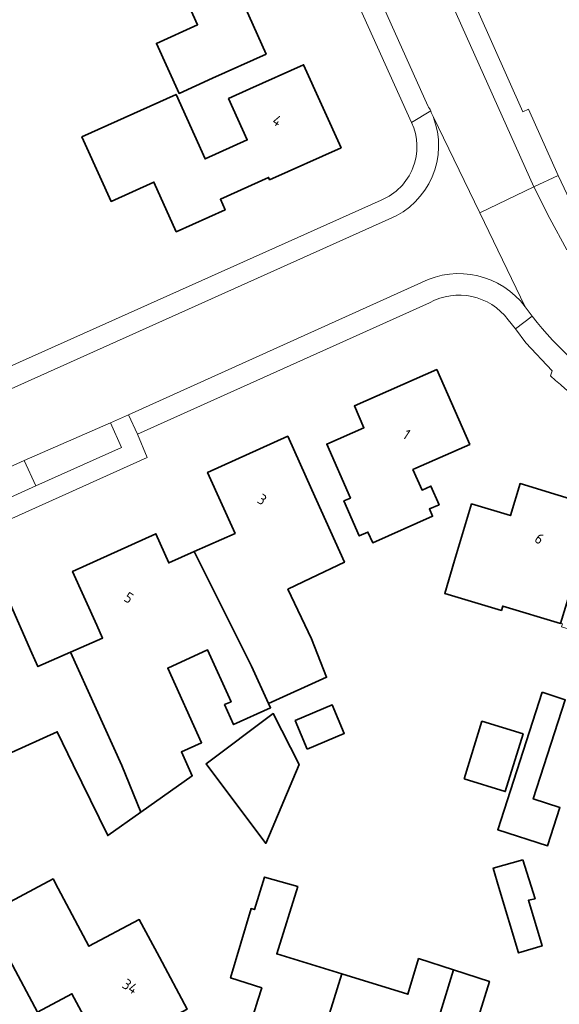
# Model space of a CAD drawing. Extents: x 184422 to 188298, y 343471 to 350189.
# Tile 379 of 513: x 187211 to 187257, y 348801 to 348885. Entities that reach past the tile are written whole.
import ezdxf
from ezdxf.enums import TextEntityAlignment as Align

# ---------------------------------------------------------------- set-up
doc = ezdxf.new("R2010")
doc.units = 0
for name, color, linetype, lineweight in [('B-WA-GR-BEPLANTING_CULTUUR_HEESTERS-GV', 252, 'Continuous', 18), ('B-WA-OG-TERREIN_ERF-GV', 252, 'Continuous', 18), ('B-WA-VH-VERHARDING_ASFALT-GV', 252, 'Continuous', 18), ('B-WA-VH-VERHARDING_TEGEL-GV', 252, 'Continuous', 18), ('B-WE-OG-BEBOUWING-GV', 250, 'Continuous', 35), ('B-WE-OG-BEBOUWING-T18', 10, 'Continuous', 18)]:
    doc.layers.add(name, color=color, linetype=linetype, lineweight=lineweight)
doc.styles.add('NLCS-ISO-M500-T18', font='NLCS-ISO.ttf', dxfattribs={"height": 0.9})

msp = doc.modelspace()

# ---------------------------------------------------------------- linework, layer by layer
at = {"layer": 'B-WA-GR-BEPLANTING_CULTUUR_HEESTERS-GV', "flags": 128}
msp.add_lwpolyline([(187218.84, 348850.293), (187211.515, 348847.118), (187212.492, 348844.959), (187219.768, 348848.215)], close=True, dxfattribs=at)
msp.add_lwpolyline([(187218.84, 348850.293), (187211.515, 348847.118), (187212.492, 348844.959), (187219.768, 348848.215)], close=True, dxfattribs=at)
msp.add_lwpolyline([(187218.84, 348850.293), (187211.515, 348847.118), (187212.492, 348844.959), (187219.768, 348848.215)], close=True, dxfattribs=at)
at = {"layer": 'B-WA-OG-TERREIN_ERF-GV', "flags": 128}
for points in [[(187223.311, 348942.698), (187223.454, 348942.772), (187226.884, 348935.393), (187240.588, 348904.754), (187241.235, 348905.06), (187253.887, 348876.717), (187254.352, 348876.933), (187256.871, 348871.301), (187258.132, 348868.66), (187259.489, 348866.069)], [(187223.311, 348942.698), (187223.454, 348942.772), (187226.884, 348935.393), (187240.588, 348904.754), (187241.235, 348905.06), (187253.887, 348876.717), (187254.352, 348876.933), (187256.871, 348871.301), (187258.132, 348868.66), (187259.489, 348866.069)], [(187223.311, 348942.698), (187223.454, 348942.772), (187226.884, 348935.393), (187240.588, 348904.754), (187241.235, 348905.06), (187253.887, 348876.717), (187254.352, 348876.933), (187256.871, 348871.301), (187258.132, 348868.66), (187259.489, 348866.069)], [(187244.428, 348875.811), (187233.778, 348899.418)], [(187244.428, 348875.811), (187233.778, 348899.418)], [(187244.428, 348875.811), (187233.778, 348899.418)], [(187158.044, 348831.719), (187241.841, 348869.207)], [(187158.044, 348831.719), (187241.841, 348869.207)], [(187158.044, 348831.719), (187241.841, 348869.207)], [(187245.94, 348860.5), (187221.124, 348849.33), (187221.956, 348847.367), (187147.403, 348813.785), (187121.866, 348809.468), (187106.917, 348808.62), (187094.169, 348809.095), (187091.942, 348809.178), (187088.727, 348806.234), (187087.884, 348768.833), (187093.58, 348765.515), (187117.608, 348758.071), (187128.016, 348754.846), (187140.752, 348750.9), (187141.102, 348752.06)], [(187245.94, 348860.5), (187221.124, 348849.33), (187221.956, 348847.367), (187147.403, 348813.785), (187121.866, 348809.468), (187106.917, 348808.62), (187094.169, 348809.095), (187091.942, 348809.178), (187088.727, 348806.234), (187087.884, 348768.833), (187093.58, 348765.515), (187117.608, 348758.071), (187128.016, 348754.846), (187140.752, 348750.9), (187141.102, 348752.06)], [(187245.94, 348860.5), (187221.124, 348849.33), (187221.956, 348847.367), (187147.403, 348813.785), (187121.866, 348809.468), (187106.917, 348808.62), (187094.169, 348809.095), (187091.942, 348809.178), (187088.727, 348806.234), (187087.884, 348768.833), (187093.58, 348765.515), (187117.608, 348758.071), (187128.016, 348754.846), (187140.752, 348750.9), (187141.102, 348752.06)], [(187256.235, 348854.282), (187256.367, 348854.725), (187254.135, 348857.097), (187253.241, 348858.28), (187252.628, 348859.06)], [(187256.235, 348854.282), (187256.367, 348854.725), (187254.135, 348857.097), (187253.241, 348858.28), (187252.628, 348859.06)], [(187256.235, 348854.282), (187256.367, 348854.725), (187254.135, 348857.097), (187253.241, 348858.28), (187252.628, 348859.06)], [(187210.149, 348835.329), (187212.165, 348830.754), (187212.669, 348829.609), (187215.432, 348830.827), (187218.172, 348832.034), (187217.678, 348833.127), (187215.615, 348837.681), (187222.7, 348840.891), (187223.795, 348838.416), (187225.95, 348839.37), (187229.431, 348840.91), (187227.091, 348846.099), (187233.893, 348849.165), (187235.948, 348844.607), (187238.715, 348838.469), (187235.857, 348837.122), (187233.913, 348836.176), (187235.926, 348831.961), (187237.206, 348828.708), (187232.268, 348826.48), (187232.441, 348826.106), (187229.299, 348824.682), (187228.533, 348826.374), (187229.082, 348826.623), (187227.091, 348831.018), (187223.698, 348829.481), (187226.572, 348823.137), (187224.862, 348822.362), (187225.781, 348820.334), (187221.423, 348817.254), (187218.607, 348815.263), (187215.672, 348821.275), (187214.308, 348824.068), (187207.695, 348821.107)], [(187210.149, 348835.329), (187212.165, 348830.754), (187212.669, 348829.609), (187215.432, 348830.827), (187218.172, 348832.034), (187217.678, 348833.127), (187215.615, 348837.681), (187222.7, 348840.891), (187223.795, 348838.416), (187225.95, 348839.37), (187229.431, 348840.91), (187227.091, 348846.099), (187233.893, 348849.165), (187235.948, 348844.607), (187238.715, 348838.469), (187235.857, 348837.122), (187233.913, 348836.176), (187235.926, 348831.961), (187237.206, 348828.708), (187232.268, 348826.48), (187232.441, 348826.106), (187229.299, 348824.682), (187228.533, 348826.374), (187229.082, 348826.623), (187227.091, 348831.018), (187223.698, 348829.481), (187226.572, 348823.137), (187224.862, 348822.362), (187225.781, 348820.334), (187221.423, 348817.254), (187218.607, 348815.263), (187215.672, 348821.275), (187214.308, 348824.068), (187207.695, 348821.107)], [(187210.149, 348835.329), (187212.165, 348830.754), (187212.669, 348829.609), (187215.432, 348830.827), (187218.172, 348832.034), (187217.678, 348833.127), (187215.615, 348837.681), (187222.7, 348840.891), (187223.795, 348838.416), (187225.95, 348839.37), (187229.431, 348840.91), (187227.091, 348846.099), (187233.893, 348849.165), (187235.948, 348844.607), (187238.715, 348838.469), (187235.857, 348837.122), (187233.913, 348836.176), (187235.926, 348831.961), (187237.206, 348828.708), (187232.268, 348826.48), (187232.441, 348826.106), (187229.299, 348824.682), (187228.533, 348826.374), (187229.082, 348826.623), (187227.091, 348831.018), (187223.698, 348829.481), (187226.572, 348823.137), (187224.862, 348822.362), (187225.781, 348820.334), (187221.423, 348817.254), (187218.607, 348815.263), (187215.672, 348821.275), (187214.308, 348824.068), (187207.695, 348821.107)], [(187229.881, 348796.521), (187231.371, 348801.294), (187231.693, 348802.324), (187229.046, 348803.175), (187230.78, 348809.054), (187231.065, 348808.978), (187231.935, 348811.731), (187234.745, 348810.929), (187232.963, 348805.216), (187238.502, 348803.512), (187244.104, 348801.788), (187245.011, 348804.817), (187247.995, 348803.853), (187251.029, 348802.873), (187250.109, 348799.866)], [(187229.881, 348796.521), (187231.371, 348801.294), (187231.693, 348802.324), (187229.046, 348803.175), (187230.78, 348809.054), (187231.065, 348808.978), (187231.935, 348811.731), (187234.745, 348810.929), (187232.963, 348805.216), (187238.502, 348803.512), (187244.104, 348801.788), (187245.011, 348804.817), (187247.995, 348803.853), (187251.029, 348802.873), (187250.109, 348799.866)], [(187229.881, 348796.521), (187231.371, 348801.294), (187231.693, 348802.324), (187229.046, 348803.175), (187230.78, 348809.054), (187231.065, 348808.978), (187231.935, 348811.731), (187234.745, 348810.929), (187232.963, 348805.216), (187238.502, 348803.512), (187244.104, 348801.788), (187245.011, 348804.817), (187247.995, 348803.853), (187251.029, 348802.873), (187250.109, 348799.866)]]:
    msp.add_lwpolyline(points, dxfattribs=at)
for points in [[(187220.873, 348896.883), (187218.488, 348895.766), (187215.496, 348902.424), (187223.797, 348906.154), (187226.789, 348899.495), (187224.964, 348898.675), (187226.153, 348896.03), (187227.575, 348892.865), (187229.4, 348893.685), (187232.525, 348886.729), (187230.211, 348885.704), (187232.058, 348881.615), (187227.501, 348879.557), (187224.663, 348878.275), (187222.745, 348882.523), (187226.24, 348884.101), (187223.282, 348890.649), (187222, 348890.069), (187220.462, 348893.473), (187220.498, 348893.489), (187221.592, 348893.981), (187222.121, 348894.218)], [(187220.873, 348896.883), (187218.488, 348895.766), (187215.496, 348902.424), (187223.797, 348906.154), (187226.789, 348899.495), (187224.964, 348898.675), (187226.153, 348896.03), (187227.575, 348892.865), (187229.4, 348893.685), (187232.525, 348886.729), (187230.211, 348885.704), (187232.058, 348881.615), (187227.501, 348879.557), (187224.663, 348878.275), (187222.745, 348882.523), (187226.24, 348884.101), (187223.282, 348890.649), (187222, 348890.069), (187220.462, 348893.473), (187220.498, 348893.489), (187221.592, 348893.981), (187222.121, 348894.218)], [(187220.873, 348896.883), (187218.488, 348895.766), (187215.496, 348902.424), (187223.797, 348906.154), (187226.789, 348899.495), (187224.964, 348898.675), (187226.153, 348896.03), (187227.575, 348892.865), (187229.4, 348893.685), (187232.525, 348886.729), (187230.211, 348885.704), (187232.058, 348881.615), (187227.501, 348879.557), (187224.663, 348878.275), (187222.745, 348882.523), (187226.24, 348884.101), (187223.282, 348890.649), (187222, 348890.069), (187220.462, 348893.473), (187220.498, 348893.489), (187221.592, 348893.981), (187222.121, 348894.218)], [(187216.827, 348873.655), (187216.411, 348874.578), (187224.41, 348878.185), (187226.878, 348872.71), (187230.455, 348874.323), (187228.871, 348877.836), (187230.689, 348878.655), (187235.248, 348880.709), (187238.425, 348873.657), (187232.362, 348870.941), (187232.276, 348871.133), (187228.174, 348869.29), (187228.572, 348868.386), (187224.431, 348866.519), (187222.528, 348870.74), (187218.882, 348869.097)], [(187216.827, 348873.655), (187216.411, 348874.578), (187224.41, 348878.185), (187226.878, 348872.71), (187230.455, 348874.323), (187228.871, 348877.836), (187230.689, 348878.655), (187235.248, 348880.709), (187238.425, 348873.657), (187232.362, 348870.941), (187232.276, 348871.133), (187228.174, 348869.29), (187228.572, 348868.386), (187224.431, 348866.519), (187222.528, 348870.74), (187218.882, 348869.097)], [(187216.827, 348873.655), (187216.411, 348874.578), (187224.41, 348878.185), (187226.878, 348872.71), (187230.455, 348874.323), (187228.871, 348877.836), (187230.689, 348878.655), (187235.248, 348880.709), (187238.425, 348873.657), (187232.362, 348870.941), (187232.276, 348871.133), (187228.174, 348869.29), (187228.572, 348868.386), (187224.431, 348866.519), (187222.528, 348870.74), (187218.882, 348869.097)], [(187245.313, 348844.593), (187246.071, 348844.927), (187246.765, 348843.354), (187245.935, 348842.988), (187246.21, 348842.365), (187241.115, 348840.12), (187240.715, 348841.028), (187239.972, 348840.701), (187238.665, 348843.669), (187239.228, 348843.917), (187237.212, 348848.492), (187240.378, 348849.888), (187239.563, 348851.736), (187246.562, 348854.821), (187249.361, 348848.471), (187244.786, 348846.454), (187244.541, 348846.346)], [(187245.313, 348844.593), (187246.071, 348844.927), (187246.765, 348843.354), (187245.935, 348842.988), (187246.21, 348842.365), (187241.115, 348840.12), (187240.715, 348841.028), (187239.972, 348840.701), (187238.665, 348843.669), (187239.228, 348843.917), (187237.212, 348848.492), (187240.378, 348849.888), (187239.563, 348851.736), (187246.562, 348854.821), (187249.361, 348848.471), (187244.786, 348846.454), (187244.541, 348846.346)], [(187245.313, 348844.593), (187246.071, 348844.927), (187246.765, 348843.354), (187245.935, 348842.988), (187246.21, 348842.365), (187241.115, 348840.12), (187240.715, 348841.028), (187239.972, 348840.701), (187238.665, 348843.669), (187239.228, 348843.917), (187237.212, 348848.492), (187240.378, 348849.888), (187239.563, 348851.736), (187246.562, 348854.821), (187249.361, 348848.471), (187244.786, 348846.454), (187244.541, 348846.346)], [(187257.078, 348833.277), (187252.165, 348834.749), (187252.053, 348834.374), (187247.241, 348835.815), (187248.081, 348838.626), (187249.513, 348843.417), (187252.816, 348842.43), (187253.645, 348845.149), (187260.105, 348843.178), (187266.565, 348841.207), (187265.681, 348838.392), (187268.933, 348837.386), (187267.455, 348832.609), (187266.685, 348830.12), (187261.988, 348831.528), (187257.172, 348832.972), (187257.253, 348833.225)], [(187257.078, 348833.277), (187252.165, 348834.749), (187252.053, 348834.374), (187247.241, 348835.815), (187248.081, 348838.626), (187249.513, 348843.417), (187252.816, 348842.43), (187253.645, 348845.149), (187260.105, 348843.178), (187266.565, 348841.207), (187265.681, 348838.392), (187268.933, 348837.386), (187267.455, 348832.609), (187266.685, 348830.12), (187261.988, 348831.528), (187257.172, 348832.972), (187257.253, 348833.225)], [(187257.078, 348833.277), (187252.165, 348834.749), (187252.053, 348834.374), (187247.241, 348835.815), (187248.081, 348838.626), (187249.513, 348843.417), (187252.816, 348842.43), (187253.645, 348845.149), (187260.105, 348843.178), (187266.565, 348841.207), (187265.681, 348838.392), (187268.933, 348837.386), (187267.455, 348832.609), (187266.685, 348830.12), (187261.988, 348831.528), (187257.172, 348832.972), (187257.253, 348833.225)], [(187232.663, 348825.615), (187234.878, 348821.306), (187232.033, 348814.587), (187226.966, 348821.341)], [(187232.663, 348825.615), (187234.878, 348821.306), (187232.033, 348814.587), (187226.966, 348821.341)], [(187232.663, 348825.615), (187234.878, 348821.306), (187232.033, 348814.587), (187226.966, 348821.341)], [(187225.365, 348800.523), (187218.291, 348796.721), (187215.56, 348801.826), (187212.633, 348800.274), (187210.291, 348804.691), (187208.241, 348808.558), (187209.434, 348809.19), (187213.955, 348811.582), (187214.402, 348810.767), (187217.005, 348805.858), (187221.279, 348808.125), (187222.998, 348804.927)], [(187225.365, 348800.523), (187218.291, 348796.721), (187215.56, 348801.826), (187212.633, 348800.274), (187210.291, 348804.691), (187208.241, 348808.558), (187209.434, 348809.19), (187213.955, 348811.582), (187214.402, 348810.767), (187217.005, 348805.858), (187221.279, 348808.125), (187222.998, 348804.927)], [(187225.365, 348800.523), (187218.291, 348796.721), (187215.56, 348801.826), (187212.633, 348800.274), (187210.291, 348804.691), (187208.241, 348808.558), (187209.434, 348809.19), (187213.955, 348811.582), (187214.402, 348810.767), (187217.005, 348805.858), (187221.279, 348808.125), (187222.998, 348804.927)]]:
    msp.add_lwpolyline(points, close=True, dxfattribs=at)
at = {"layer": 'B-WA-OG-TERREIN_ERF-GV'}
for points in [[(187241.841, 348869.207, 0.425694), (187244.428, 348875.811)], [(187241.841, 348869.207, 0.425694), (187244.428, 348875.811)], [(187241.841, 348869.207, 0.425694), (187244.428, 348875.811)], [(187252.628, 348859.06, 0.373162), (187245.94, 348860.5)], [(187252.628, 348859.06, 0.373162), (187245.94, 348860.5)], [(187252.628, 348859.06, 0.373162), (187245.94, 348860.5)], [(187271.641, 348846.1, -0.128122), (187256.235, 348854.282)], [(187271.641, 348846.1, -0.128122), (187256.235, 348854.282)], [(187271.641, 348846.1, -0.128122), (187256.235, 348854.282)]]:
    msp.add_lwpolyline(points, format="xyb", dxfattribs=at)
at = {"layer": 'B-WA-VH-VERHARDING_ASFALT-GV', "flags": 128}
for points in [[(187246.248, 348876.315), (187250.215, 348868.121), (187254.821, 348870.351), (187225.846, 348934.967), (187222.789, 348941.777), (187217.957, 348939.256)], [(187246.248, 348876.315), (187250.215, 348868.121), (187254.821, 348870.351), (187225.846, 348934.967), (187222.789, 348941.777), (187217.957, 348939.256)], [(187246.248, 348876.315), (187250.215, 348868.121), (187254.821, 348870.351), (187225.846, 348934.967), (187222.789, 348941.777), (187217.957, 348939.256)], [(187217.957, 348939.256), (187220.757, 348932.978), (187245.807, 348877.225)], [(187217.957, 348939.256), (187220.757, 348932.978), (187245.807, 348877.225)], [(187217.957, 348939.256), (187220.757, 348932.978), (187245.807, 348877.225)], [(187254.07, 348860.159), (187250.215, 348868.121), (187246.248, 348876.315)], [(187254.07, 348860.159), (187250.215, 348868.121), (187246.248, 348876.315)], [(187254.07, 348860.159), (187250.215, 348868.121), (187246.248, 348876.315)], [(187257.604, 348865.002), (187256.165, 348867.651), (187254.821, 348870.351), (187250.215, 348868.121), (187254.07, 348860.159), (187254.679, 348859.353)], [(187257.604, 348865.002), (187256.165, 348867.651), (187254.821, 348870.351), (187250.215, 348868.121), (187254.07, 348860.159), (187254.679, 348859.353)], [(187257.604, 348865.002), (187256.165, 348867.651), (187254.821, 348870.351), (187250.215, 348868.121), (187254.07, 348860.159), (187254.679, 348859.353)], [(187242.5, 348867.596), (187158.807, 348830.044)], [(187242.5, 348867.596), (187158.807, 348830.044)], [(187242.5, 348867.596), (187158.807, 348830.044)], [(187161.698, 348824.772), (187168.058, 348827.592), (187171.819, 348829.257), (187180.759, 348833.27), (187184.209, 348834.793), (187193.994, 348839.186), (187196.912, 348840.506), (187205.763, 348844.51), (187211.515, 348847.118), (187218.84, 348850.293), (187220.365, 348850.981), (187245.261, 348862.219)], [(187161.698, 348824.772), (187168.058, 348827.592), (187171.819, 348829.257), (187180.759, 348833.27), (187184.209, 348834.793), (187193.994, 348839.186), (187196.912, 348840.506), (187205.763, 348844.51), (187211.515, 348847.118), (187218.84, 348850.293), (187220.365, 348850.981), (187245.261, 348862.219)], [(187161.698, 348824.772), (187168.058, 348827.592), (187171.819, 348829.257), (187180.759, 348833.27), (187184.209, 348834.793), (187193.994, 348839.186), (187196.912, 348840.506), (187205.763, 348844.51), (187211.515, 348847.118), (187218.84, 348850.293), (187220.365, 348850.981), (187245.261, 348862.219)], [(187147.403, 348813.785), (187221.956, 348847.367), (187221.124, 348849.33), (187220.365, 348850.981), (187218.84, 348850.293), (187219.768, 348848.215), (187212.492, 348844.959), (187206.797, 348842.389), (187197.845, 348838.366), (187194.934, 348837.043), (187185.2, 348832.634), (187181.735, 348831.084), (187172.827, 348827.098), (187169.047, 348825.425), (187150.042, 348816.831)], [(187147.403, 348813.785), (187221.956, 348847.367), (187221.124, 348849.33), (187220.365, 348850.981), (187218.84, 348850.293), (187219.768, 348848.215), (187212.492, 348844.959), (187206.797, 348842.389), (187197.845, 348838.366), (187194.934, 348837.043), (187185.2, 348832.634), (187181.735, 348831.084), (187172.827, 348827.098), (187169.047, 348825.425), (187150.042, 348816.831)], [(187147.403, 348813.785), (187221.956, 348847.367), (187221.124, 348849.33), (187220.365, 348850.981), (187218.84, 348850.293), (187219.768, 348848.215), (187212.492, 348844.959), (187206.797, 348842.389), (187197.845, 348838.366), (187194.934, 348837.043), (187185.2, 348832.634), (187181.735, 348831.084), (187172.827, 348827.098), (187169.047, 348825.425), (187150.042, 348816.831)]]:
    msp.add_lwpolyline(points, dxfattribs=at)
at = {"layer": 'B-WA-VH-VERHARDING_ASFALT-GV'}
for points in [[(187245.807, 348877.225, -0.019452), (187246.044, 348876.779)], [(187245.807, 348877.225, -0.019452), (187246.044, 348876.779)], [(187245.807, 348877.225, -0.019452), (187246.044, 348876.779)], [(187246.248, 348876.315, -0.412012), (187242.5, 348867.596)], [(187246.248, 348876.315, -0.412012), (187242.5, 348867.596)], [(187246.248, 348876.315, -0.412012), (187242.5, 348867.596)], [(187246.044, 348876.779, -0.017625), (187246.248, 348876.315)], [(187246.044, 348876.779, -0.017625), (187246.248, 348876.315)], [(187246.044, 348876.779, -0.017625), (187246.248, 348876.315)], [(187245.261, 348862.219, -0.36232), (187254.07, 348860.159)], [(187245.261, 348862.219, -0.36232), (187254.07, 348860.159)], [(187245.261, 348862.219, -0.36232), (187254.07, 348860.159)], [(187254.679, 348859.353, 0.17348), (187272.131, 348848.293)], [(187254.679, 348859.353, 0.17348), (187272.131, 348848.293)], [(187254.679, 348859.353, 0.17348), (187272.131, 348848.293)]]:
    msp.add_lwpolyline(points, format="xyb", dxfattribs=at)
at = {"layer": 'B-WA-VH-VERHARDING_TEGEL-GV', "flags": 128}
for points in [[(187222.427, 348942.584), (187222.789, 348941.777), (187225.846, 348934.967), (187254.821, 348870.351), (187256.871, 348871.301), (187254.352, 348876.933), (187253.887, 348876.717), (187241.235, 348905.06), (187240.588, 348904.754), (187226.884, 348935.393), (187223.454, 348942.772), (187223.311, 348942.698)], [(187222.427, 348942.584), (187222.789, 348941.777), (187225.846, 348934.967), (187254.821, 348870.351), (187256.871, 348871.301), (187254.352, 348876.933), (187253.887, 348876.717), (187241.235, 348905.06), (187240.588, 348904.754), (187226.884, 348935.393), (187223.454, 348942.772), (187223.311, 348942.698)], [(187222.427, 348942.584), (187222.789, 348941.777), (187225.846, 348934.967), (187254.821, 348870.351), (187256.871, 348871.301), (187254.352, 348876.933), (187253.887, 348876.717), (187241.235, 348905.06), (187240.588, 348904.754), (187226.884, 348935.393), (187223.454, 348942.772), (187223.311, 348942.698)], [(187245.807, 348877.225), (187220.757, 348932.978), (187217.957, 348939.256), (187217.667, 348939.906)], [(187245.807, 348877.225), (187220.757, 348932.978), (187217.957, 348939.256), (187217.667, 348939.906)], [(187245.807, 348877.225), (187220.757, 348932.978), (187217.957, 348939.256), (187217.667, 348939.906)], [(187216.51, 348939.463), (187219.69, 348932.33), (187234.317, 348899.711), (187233.778, 348899.418), (187244.428, 348875.811), (187246.044, 348876.779)], [(187216.51, 348939.463), (187219.69, 348932.33), (187234.317, 348899.711), (187233.778, 348899.418), (187244.428, 348875.811), (187246.044, 348876.779)], [(187216.51, 348939.463), (187219.69, 348932.33), (187234.317, 348899.711), (187233.778, 348899.418), (187244.428, 348875.811), (187246.044, 348876.779)], [(187246.044, 348876.779), (187244.428, 348875.811)], [(187246.044, 348876.779), (187244.428, 348875.811)], [(187246.044, 348876.779), (187244.428, 348875.811)], [(187259.489, 348866.069), (187258.132, 348868.66), (187256.871, 348871.301), (187254.821, 348870.351), (187256.165, 348867.651), (187257.604, 348865.002)], [(187259.489, 348866.069), (187258.132, 348868.66), (187256.871, 348871.301), (187254.821, 348870.351), (187256.165, 348867.651), (187257.604, 348865.002)], [(187259.489, 348866.069), (187258.132, 348868.66), (187256.871, 348871.301), (187254.821, 348870.351), (187256.165, 348867.651), (187257.604, 348865.002)], [(187241.841, 348869.207), (187158.044, 348831.719)], [(187241.841, 348869.207), (187158.044, 348831.719)], [(187241.841, 348869.207), (187158.044, 348831.719)], [(187158.807, 348830.044), (187242.5, 348867.596)], [(187158.807, 348830.044), (187242.5, 348867.596)], [(187158.807, 348830.044), (187242.5, 348867.596)], [(187245.261, 348862.219), (187220.365, 348850.981), (187221.124, 348849.33), (187245.94, 348860.5)], [(187245.261, 348862.219), (187220.365, 348850.981), (187221.124, 348849.33), (187245.94, 348860.5)], [(187245.261, 348862.219), (187220.365, 348850.981), (187221.124, 348849.33), (187245.94, 348860.5)], [(187254.679, 348859.353), (187254.07, 348860.159)], [(187254.679, 348859.353), (187254.07, 348860.159)], [(187254.679, 348859.353), (187254.07, 348860.159)], [(187252.628, 348859.06), (187253.241, 348858.28), (187254.679, 348859.353)], [(187252.628, 348859.06), (187253.241, 348858.28), (187254.679, 348859.353)], [(187252.628, 348859.06), (187253.241, 348858.28), (187254.679, 348859.353)], [(187254.679, 348859.353), (187253.241, 348858.28), (187254.135, 348857.097), (187256.367, 348854.725), (187256.235, 348854.282)], [(187254.679, 348859.353), (187253.241, 348858.28), (187254.135, 348857.097), (187256.367, 348854.725), (187256.235, 348854.282)], [(187254.679, 348859.353), (187253.241, 348858.28), (187254.135, 348857.097), (187256.367, 348854.725), (187256.235, 348854.282)]]:
    msp.add_lwpolyline(points, dxfattribs=at)
at = {"layer": 'B-WA-VH-VERHARDING_TEGEL-GV'}
for points in [[(187246.044, 348876.779, 0.019452), (187245.807, 348877.225)], [(187246.044, 348876.779, 0.019452), (187245.807, 348877.225)], [(187246.044, 348876.779, 0.019452), (187245.807, 348877.225)], [(187242.5, 348867.596, 0.412012), (187246.248, 348876.315)], [(187242.5, 348867.596, 0.412012), (187246.248, 348876.315)], [(187242.5, 348867.596, 0.412012), (187246.248, 348876.315)], [(187246.248, 348876.315, 0.017625), (187246.044, 348876.779)], [(187246.248, 348876.315, 0.017625), (187246.044, 348876.779)], [(187246.248, 348876.315, 0.017625), (187246.044, 348876.779)], [(187244.428, 348875.811, -0.425694), (187241.841, 348869.207)], [(187244.428, 348875.811, -0.425694), (187241.841, 348869.207)], [(187244.428, 348875.811, -0.425694), (187241.841, 348869.207)], [(187254.07, 348860.159, 0.36232), (187245.261, 348862.219)], [(187254.07, 348860.159, 0.36232), (187245.261, 348862.219)], [(187254.07, 348860.159, 0.36232), (187245.261, 348862.219)], [(187245.94, 348860.5, -0.373162), (187252.628, 348859.06)], [(187245.94, 348860.5, -0.373162), (187252.628, 348859.06)], [(187245.94, 348860.5, -0.373162), (187252.628, 348859.06)], [(187272.131, 348848.293, -0.17348), (187254.679, 348859.353)], [(187272.131, 348848.293, -0.17348), (187254.679, 348859.353)], [(187272.131, 348848.293, -0.17348), (187254.679, 348859.353)], [(187256.235, 348854.282, 0.128122), (187271.641, 348846.1)], [(187256.235, 348854.282, 0.128122), (187271.641, 348846.1)], [(187256.235, 348854.282, 0.128122), (187271.641, 348846.1)]]:
    msp.add_lwpolyline(points, format="xyb", dxfattribs=at)
at = {"layer": 'B-WA-VH-VERHARDING_TEGEL-GV', "flags": 128}
msp.add_lwpolyline([(187211.515, 348847.118), (187205.763, 348844.51), (187206.797, 348842.389), (187212.492, 348844.959)], close=True, dxfattribs=at)
msp.add_lwpolyline([(187211.515, 348847.118), (187205.763, 348844.51), (187206.797, 348842.389), (187212.492, 348844.959)], close=True, dxfattribs=at)
msp.add_lwpolyline([(187211.515, 348847.118), (187205.763, 348844.51), (187206.797, 348842.389), (187212.492, 348844.959)], close=True, dxfattribs=at)
at = {"layer": 'B-WE-OG-BEBOUWING-GV', "flags": 128}
for points in [[(187220.462, 348893.473), (187222, 348890.069), (187223.282, 348890.649), (187226.24, 348884.101), (187222.745, 348882.523), (187224.663, 348878.275), (187227.501, 348879.557), (187232.058, 348881.615), (187230.211, 348885.704), (187232.525, 348886.729), (187229.4, 348893.685), (187227.575, 348892.865), (187226.153, 348896.03), (187222.121, 348894.218), (187221.592, 348893.981), (187220.498, 348893.489)], [(187220.462, 348893.473), (187222, 348890.069), (187223.282, 348890.649), (187226.24, 348884.101), (187222.745, 348882.523), (187224.663, 348878.275), (187227.501, 348879.557), (187232.058, 348881.615), (187230.211, 348885.704), (187232.525, 348886.729), (187229.4, 348893.685), (187227.575, 348892.865), (187226.153, 348896.03), (187222.121, 348894.218), (187221.592, 348893.981), (187220.498, 348893.489)], [(187220.462, 348893.473), (187222, 348890.069), (187223.282, 348890.649), (187226.24, 348884.101), (187222.745, 348882.523), (187224.663, 348878.275), (187227.501, 348879.557), (187232.058, 348881.615), (187230.211, 348885.704), (187232.525, 348886.729), (187229.4, 348893.685), (187227.575, 348892.865), (187226.153, 348896.03), (187222.121, 348894.218), (187221.592, 348893.981), (187220.498, 348893.489)], [(187224.431, 348866.519), (187228.572, 348868.386), (187228.174, 348869.29), (187232.276, 348871.133), (187232.362, 348870.941), (187238.425, 348873.657), (187235.248, 348880.709), (187230.689, 348878.655), (187228.871, 348877.836), (187230.455, 348874.323), (187226.878, 348872.71), (187224.41, 348878.185), (187216.411, 348874.578), (187216.827, 348873.655), (187218.882, 348869.097), (187222.528, 348870.74)], [(187224.431, 348866.519), (187228.572, 348868.386), (187228.174, 348869.29), (187232.276, 348871.133), (187232.362, 348870.941), (187238.425, 348873.657), (187235.248, 348880.709), (187230.689, 348878.655), (187228.871, 348877.836), (187230.455, 348874.323), (187226.878, 348872.71), (187224.41, 348878.185), (187216.411, 348874.578), (187216.827, 348873.655), (187218.882, 348869.097), (187222.528, 348870.74)], [(187224.431, 348866.519), (187228.572, 348868.386), (187228.174, 348869.29), (187232.276, 348871.133), (187232.362, 348870.941), (187238.425, 348873.657), (187235.248, 348880.709), (187230.689, 348878.655), (187228.871, 348877.836), (187230.455, 348874.323), (187226.878, 348872.71), (187224.41, 348878.185), (187216.411, 348874.578), (187216.827, 348873.655), (187218.882, 348869.097), (187222.528, 348870.74)], [(187244.541, 348846.346), (187244.786, 348846.454), (187249.361, 348848.471), (187246.562, 348854.821), (187239.563, 348851.736), (187240.378, 348849.888), (187237.212, 348848.492), (187239.228, 348843.917), (187238.665, 348843.669), (187239.972, 348840.701), (187240.715, 348841.028), (187241.115, 348840.12), (187246.21, 348842.365), (187245.935, 348842.988), (187246.765, 348843.354), (187246.071, 348844.927), (187245.313, 348844.593)], [(187244.541, 348846.346), (187244.786, 348846.454), (187249.361, 348848.471), (187246.562, 348854.821), (187239.563, 348851.736), (187240.378, 348849.888), (187237.212, 348848.492), (187239.228, 348843.917), (187238.665, 348843.669), (187239.972, 348840.701), (187240.715, 348841.028), (187241.115, 348840.12), (187246.21, 348842.365), (187245.935, 348842.988), (187246.765, 348843.354), (187246.071, 348844.927), (187245.313, 348844.593)], [(187244.541, 348846.346), (187244.786, 348846.454), (187249.361, 348848.471), (187246.562, 348854.821), (187239.563, 348851.736), (187240.378, 348849.888), (187237.212, 348848.492), (187239.228, 348843.917), (187238.665, 348843.669), (187239.972, 348840.701), (187240.715, 348841.028), (187241.115, 348840.12), (187246.21, 348842.365), (187245.935, 348842.988), (187246.765, 348843.354), (187246.071, 348844.927), (187245.313, 348844.593)], [(187235.857, 348837.122), (187238.715, 348838.469), (187235.948, 348844.607), (187233.893, 348849.165), (187227.091, 348846.099), (187229.431, 348840.91), (187225.95, 348839.37), (187230.806, 348829.646), (187232.268, 348826.48), (187237.206, 348828.708), (187235.926, 348831.961), (187233.913, 348836.176)], [(187235.857, 348837.122), (187238.715, 348838.469), (187235.948, 348844.607), (187233.893, 348849.165), (187227.091, 348846.099), (187229.431, 348840.91), (187225.95, 348839.37), (187230.806, 348829.646), (187232.268, 348826.48), (187237.206, 348828.708), (187235.926, 348831.961), (187233.913, 348836.176)], [(187235.857, 348837.122), (187238.715, 348838.469), (187235.948, 348844.607), (187233.893, 348849.165), (187227.091, 348846.099), (187229.431, 348840.91), (187225.95, 348839.37), (187230.806, 348829.646), (187232.268, 348826.48), (187237.206, 348828.708), (187235.926, 348831.961), (187233.913, 348836.176)], [(187248.081, 348838.626), (187247.241, 348835.815), (187252.053, 348834.374), (187252.165, 348834.749), (187257.078, 348833.277), (187260.105, 348843.178), (187253.645, 348845.149), (187252.816, 348842.43), (187249.513, 348843.417)], [(187248.081, 348838.626), (187247.241, 348835.815), (187252.053, 348834.374), (187252.165, 348834.749), (187257.078, 348833.277), (187260.105, 348843.178), (187253.645, 348845.149), (187252.816, 348842.43), (187249.513, 348843.417)], [(187248.081, 348838.626), (187247.241, 348835.815), (187252.053, 348834.374), (187252.165, 348834.749), (187257.078, 348833.277), (187260.105, 348843.178), (187253.645, 348845.149), (187252.816, 348842.43), (187249.513, 348843.417)], [(187225.95, 348839.37), (187223.795, 348838.416), (187222.7, 348840.891), (187215.615, 348837.681), (187217.678, 348833.127), (187218.172, 348832.034), (187215.432, 348830.827), (187219.798, 348821.205), (187221.423, 348817.254), (187225.781, 348820.334), (187224.862, 348822.362), (187226.572, 348823.137), (187223.698, 348829.481), (187227.091, 348831.018), (187229.082, 348826.623), (187228.533, 348826.374), (187229.299, 348824.682), (187232.441, 348826.106), (187232.268, 348826.48), (187230.806, 348829.646)], [(187225.95, 348839.37), (187223.795, 348838.416), (187222.7, 348840.891), (187215.615, 348837.681), (187217.678, 348833.127), (187218.172, 348832.034), (187215.432, 348830.827), (187219.798, 348821.205), (187221.423, 348817.254), (187225.781, 348820.334), (187224.862, 348822.362), (187226.572, 348823.137), (187223.698, 348829.481), (187227.091, 348831.018), (187229.082, 348826.623), (187228.533, 348826.374), (187229.299, 348824.682), (187232.441, 348826.106), (187232.268, 348826.48), (187230.806, 348829.646)], [(187225.95, 348839.37), (187223.795, 348838.416), (187222.7, 348840.891), (187215.615, 348837.681), (187217.678, 348833.127), (187218.172, 348832.034), (187215.432, 348830.827), (187219.798, 348821.205), (187221.423, 348817.254), (187225.781, 348820.334), (187224.862, 348822.362), (187226.572, 348823.137), (187223.698, 348829.481), (187227.091, 348831.018), (187229.082, 348826.623), (187228.533, 348826.374), (187229.299, 348824.682), (187232.441, 348826.106), (187232.268, 348826.48), (187230.806, 348829.646)], [(187210.149, 348835.329), (187202.846, 348832.111), (187204.862, 348827.536), (187207.695, 348821.107), (187214.308, 348824.068), (187215.672, 348821.275), (187218.607, 348815.263), (187221.423, 348817.254), (187219.798, 348821.205), (187215.432, 348830.827), (187212.669, 348829.609), (187212.165, 348830.754)], [(187210.149, 348835.329), (187202.846, 348832.111), (187204.862, 348827.536), (187207.695, 348821.107), (187214.308, 348824.068), (187215.672, 348821.275), (187218.607, 348815.263), (187221.423, 348817.254), (187219.798, 348821.205), (187215.432, 348830.827), (187212.669, 348829.609), (187212.165, 348830.754)], [(187210.149, 348835.329), (187202.846, 348832.111), (187204.862, 348827.536), (187207.695, 348821.107), (187214.308, 348824.068), (187215.672, 348821.275), (187218.607, 348815.263), (187221.423, 348817.254), (187219.798, 348821.205), (187215.432, 348830.827), (187212.669, 348829.609), (187212.165, 348830.754)], [(187255.52, 348827.425), (187251.748, 348815.756), (187255.97, 348814.391), (187257.019, 348817.635), (187254.756, 348818.366), (187257.479, 348826.791)], [(187255.52, 348827.425), (187251.748, 348815.756), (187255.97, 348814.391), (187257.019, 348817.635), (187254.756, 348818.366), (187257.479, 348826.791)], [(187255.52, 348827.425), (187251.748, 348815.756), (187255.97, 348814.391), (187257.019, 348817.635), (187254.756, 348818.366), (187257.479, 348826.791)], [(187235.553, 348822.597), (187238.707, 348823.927), (187237.685, 348826.349), (187234.532, 348825.019)], [(187235.553, 348822.597), (187238.707, 348823.927), (187237.685, 348826.349), (187234.532, 348825.019)], [(187235.553, 348822.597), (187238.707, 348823.927), (187237.685, 348826.349), (187234.532, 348825.019)], [(187234.878, 348821.306), (187232.663, 348825.615), (187226.966, 348821.341), (187232.033, 348814.587)], [(187234.878, 348821.306), (187232.663, 348825.615), (187226.966, 348821.341), (187232.033, 348814.587)], [(187234.878, 348821.306), (187232.663, 348825.615), (187226.966, 348821.341), (187232.033, 348814.587)], [(187248.888, 348820.073), (187252.384, 348818.993), (187253.897, 348823.892), (187250.401, 348824.972)], [(187248.888, 348820.073), (187252.384, 348818.993), (187253.897, 348823.892), (187250.401, 348824.972)], [(187248.888, 348820.073), (187252.384, 348818.993), (187253.897, 348823.892), (187250.401, 348824.972)], [(187253.884, 348813.208), (187251.366, 348812.495), (187251.839, 348810.863), (187253.497, 348805.295), (187255.507, 348805.894), (187254.354, 348809.765), (187254.914, 348809.901)], [(187253.884, 348813.208), (187251.366, 348812.495), (187251.839, 348810.863), (187253.497, 348805.295), (187255.507, 348805.894), (187254.354, 348809.765), (187254.914, 348809.901)], [(187253.884, 348813.208), (187251.366, 348812.495), (187251.839, 348810.863), (187253.497, 348805.295), (187255.507, 348805.894), (187254.354, 348809.765), (187254.914, 348809.901)], [(187222.998, 348804.927), (187221.279, 348808.125), (187217.005, 348805.858), (187214.402, 348810.767), (187213.955, 348811.582), (187209.434, 348809.19), (187208.241, 348808.558), (187210.291, 348804.691), (187212.633, 348800.274), (187215.56, 348801.826), (187218.291, 348796.721), (187225.365, 348800.523)], [(187222.998, 348804.927), (187221.279, 348808.125), (187217.005, 348805.858), (187214.402, 348810.767), (187213.955, 348811.582), (187209.434, 348809.19), (187208.241, 348808.558), (187210.291, 348804.691), (187212.633, 348800.274), (187215.56, 348801.826), (187218.291, 348796.721), (187225.365, 348800.523)], [(187222.998, 348804.927), (187221.279, 348808.125), (187217.005, 348805.858), (187214.402, 348810.767), (187213.955, 348811.582), (187209.434, 348809.19), (187208.241, 348808.558), (187210.291, 348804.691), (187212.633, 348800.274), (187215.56, 348801.826), (187218.291, 348796.721), (187225.365, 348800.523)], [(187231.371, 348801.294), (187229.881, 348796.521), (187235.748, 348794.69), (187238.502, 348803.512), (187232.963, 348805.216), (187234.745, 348810.929), (187231.935, 348811.731), (187231.065, 348808.978), (187230.78, 348809.054), (187229.046, 348803.175), (187231.693, 348802.324)], [(187231.371, 348801.294), (187229.881, 348796.521), (187235.748, 348794.69), (187238.502, 348803.512), (187232.963, 348805.216), (187234.745, 348810.929), (187231.935, 348811.731), (187231.065, 348808.978), (187230.78, 348809.054), (187229.046, 348803.175), (187231.693, 348802.324)], [(187231.371, 348801.294), (187229.881, 348796.521), (187235.748, 348794.69), (187238.502, 348803.512), (187232.963, 348805.216), (187234.745, 348810.929), (187231.935, 348811.731), (187231.065, 348808.978), (187230.78, 348809.054), (187229.046, 348803.175), (187231.693, 348802.324)], [(187235.748, 348794.69), (187241.616, 348792.858), (187243.113, 348797.654), (187243.41, 348798.607), (187246.122, 348797.766), (187247.995, 348803.853), (187245.011, 348804.817), (187244.104, 348801.788), (187238.502, 348803.512)], [(187235.748, 348794.69), (187241.616, 348792.858), (187243.113, 348797.654), (187243.41, 348798.607), (187246.122, 348797.766), (187247.995, 348803.853), (187245.011, 348804.817), (187244.104, 348801.788), (187238.502, 348803.512)], [(187235.748, 348794.69), (187241.616, 348792.858), (187243.113, 348797.654), (187243.41, 348798.607), (187246.122, 348797.766), (187247.995, 348803.853), (187245.011, 348804.817), (187244.104, 348801.788), (187238.502, 348803.512)], [(187248.527, 348795.944), (187247.04, 348791.17), (187252.922, 348789.337), (187255.672, 348798.163), (187250.109, 348799.866), (187251.029, 348802.873), (187247.995, 348803.853), (187246.122, 348797.766), (187248.833, 348796.926)], [(187248.527, 348795.944), (187247.04, 348791.17), (187252.922, 348789.337), (187255.672, 348798.163), (187250.109, 348799.866), (187251.029, 348802.873), (187247.995, 348803.853), (187246.122, 348797.766), (187248.833, 348796.926)], [(187248.527, 348795.944), (187247.04, 348791.17), (187252.922, 348789.337), (187255.672, 348798.163), (187250.109, 348799.866), (187251.029, 348802.873), (187247.995, 348803.853), (187246.122, 348797.766), (187248.833, 348796.926)]]:
    msp.add_lwpolyline(points, close=True, dxfattribs=at)

# ---------------------------------------------------------------- texts
at = {"layer": 'B-WE-OG-BEBOUWING-T18', "style": 'NLCS-ISO-M500-T18'}
for s, p in [('4', (187233.004, 348875.952)), ('4', (187233.004, 348875.952)), ('4', (187233.004, 348875.952)), ('1', (187244.005, 348849.322)), ('1', (187244.005, 348849.322)), ('1', (187244.005, 348849.322)), ('3', (187231.723, 348843.799)), ('3', (187231.723, 348843.799)), ('3', (187231.723, 348843.799)), ('6', (187255.282, 348840.468)), ('6', (187255.282, 348840.468)), ('6', (187255.282, 348840.468)), ('5', (187220.396, 348835.456)), ('5', (187220.396, 348835.456)), ('5', (187220.396, 348835.456)), ('34', (187220.505, 348802.452)), ('34', (187220.505, 348802.452)), ('34', (187220.505, 348802.452))]:
    msp.add_text(s, height=0.9, rotation=327.1, dxfattribs=at).set_placement(p, align=Align.MIDDLE)

doc.saveas('drawing.dxf')
